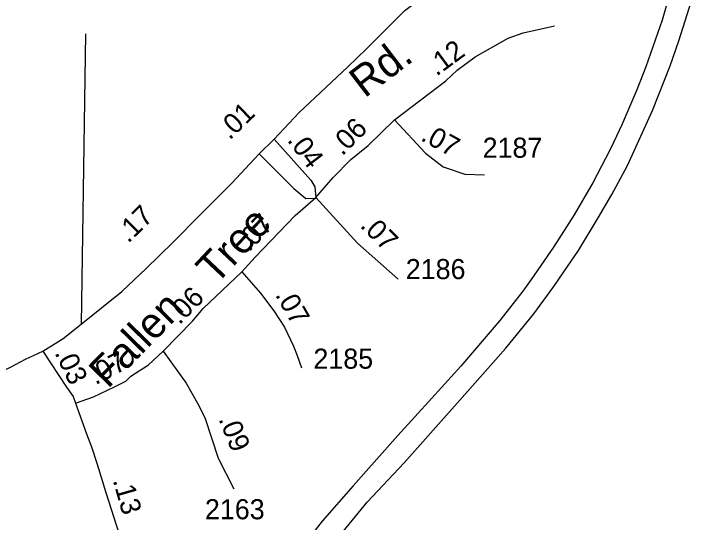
# Model space of a CAD drawing. Extents: x 2290055 to 2389491, y 66597 to 237875.
# Drawn here: x 2341700 to 2343816, y 197932 to 199514 of the extents above; entities that cross this region are included whole.
import ezdxf

# ---------------------------------------------------------------- set-up
doc = ezdxf.new("R2010")
doc.units = 0
for name, color, linetype in [('Exist Road Non-System Type 51', 7, 'Continuous'), ('Exist Road Primary Interstate Divided Center Attributed', 7, 'Continuous'), ('Exist Road Secondary Mileage Hundredths English Label', 7, 'Continuous'), ('Exist Road Secondary Type 51 Attributed', 7, 'Continuous'), ('Exist Road Secondary Type 51 Divided Attributed', 7, 'Continuous'), ('Exist Road Secondary Type 51 Label', 7, 'Continuous'), ('Exist Road Secondary Type 51 Number Label', 7, 'Continuous')]:
    doc.layers.add(name, color=color, linetype=linetype)

msp = doc.modelspace()

# ---------------------------------------------------------------- linework, layer by layer
at = {"layer": 'Exist Road Non-System Type 51'}
msp.add_line((2341923.3, 199451.6), (2341909.4, 198548.4), dxfattribs=at)
at = {"layer": 'Exist Road Primary Interstate Divided Center Attributed'}
for points in [[(2343744, 199582.3), (2343718.3, 199494), (2343667.8, 199348.1), (2343639.8, 199276.8), (2343592.5, 199168.2), (2343559.5, 199098.2), (2343542.3, 199063.9), (2343504, 198990.1), (2343444.4, 198888), (2343380.5, 198787.6), (2343310.9, 198687.3), (2343284.8, 198651.3), (2343213.5, 198560), (2343092.2, 198418), (2343001.8, 198318.2), (2342895.4, 198201.8), (2342756.8, 198045.7), (2342660.5, 197935.2), (2342584.6, 197838.2)], [(2342725.3, 197903.3), (2342799.8, 197994.3), (2342915.8, 198116.6), (2343080.4, 198302.2), (2343232, 198473.2), (2343318.7, 198580.6), (2343381.3, 198665), (2343410.7, 198708.4), (2343458.4, 198777.2), (2343519.6, 198878.5), (2343561.4, 198951.5), (2343610.6, 199041.7), (2343688.5, 199213), (2343743.5, 199351.2), (2343770.9, 199429.8), (2343815.8, 199574.9)]]:
    msp.add_lwpolyline(points, dxfattribs=at)
at = {"layer": 'Exist Road Secondary Type 51 Attributed'}
for points in [[(2342511.1, 199123.2), (2342588.5, 199206.9), (2342739.2, 199347.3), (2342799.1, 199405.9), (2342917.5, 199524.1), (2343083.7, 199649.5), (2343313.5, 199816.8)], [(2342885.4, 199184), (2343045.3, 199304.8), (2343080.7, 199338.5), (2343136.2, 199379.3), (2343239, 199437.4), (2343285.7, 199454.5), (2343383.6, 199476.2)], [(2342640, 198942.3), (2342694.4, 199004), (2342749.7, 199060.5), (2342803.2, 199104.4), (2342885.4, 199184)], [(2342885.4, 199184), (2342981.7, 199079.6), (2343037.1, 199037.2), (2343104, 199014.3), (2343166, 199012.7)], [(2342464.2, 199077.8), (2342511.1, 199123.2)], [(2341790.5, 198463.8), (2341853.5, 198503.7), (2341909.4, 198548.4), (2342036.9, 198650), (2342112.1, 198721), (2342194.9, 198802.3), (2342281.5, 198889.8), (2342377.7, 198985.6), (2342464.2, 199077.8)], [(2342410.2, 198711.2), (2342451.2, 198756.6), (2342575.8, 198886.4), (2342640, 198942.3)], [(2342640, 198942.3), (2342769.7, 198800.6), (2342896.9, 198688)], [(2342165.4, 198463.8), (2342256.3, 198558), (2342289.3, 198596.8), (2342410.2, 198711.2)], [(2342410.2, 198711.2), (2342467.7, 198644.2), (2342509.2, 198589.9), (2342542.7, 198538.8), (2342571.4, 198479.8), (2342582.5, 198451), (2342595.3, 198412.7)], [(2340935.4, 198191.6), (2341016.9, 198216), (2341078.3, 198234), (2341261.7, 198280.3), (2341371.8, 198310.6), (2341464.3, 198340.9), (2341561.6, 198371.2), (2341631.8, 198387.2), (2341690, 198414.3), (2341736.3, 198439.9), (2341790.5, 198463.8)], [(2341790.5, 198463.8), (2341863.9, 198352.1), (2341884.6, 198323.4), (2341892.6, 198302.6)], [(2341892.6, 198302.6), (2341948.4, 198321.8), (2342013.8, 198353.7), (2342048.9, 198371.2), (2342064.8, 198386.2), (2342119.1, 198422.3), (2342165.4, 198463.8)], [(2342165.4, 198463.8), (2342237.2, 198364.9), (2342272.3, 198302.6), (2342294.6, 198257.9), (2342336.1, 198131.8), (2342385.5, 198036.1)], [(2341892.6, 198302.6), (2341926.1, 198206.9), (2341942.1, 198167), (2341959.6, 198112.7), (2341986.7, 198024.9), (2342020.2, 197921.2), (2342056.9, 197811.1), (2342100, 197713.7), (2342147.8, 197653.1)]]:
    msp.add_lwpolyline(points, dxfattribs=at)
at = {"layer": 'Exist Road Secondary Type 51 Divided Attributed'}
for points in [[(2342511.1, 199123.2), (2342624.9, 198995.7), (2342637.5, 198975.1), (2342640, 198942.3)], [(2342464.2, 199077.8), (2342572, 198970), (2342609.8, 198939.3), (2342640, 198940.3)]]:
    msp.add_lwpolyline(points, dxfattribs=at)

# ---------------------------------------------------------------- texts
at = {"layer": 'Exist Road Secondary Mileage Hundredths English Label'}
for s, rotation, p in [('.12', 36.3154, (2343016.1, 199317.7)), ('.01', 44.0608, (2342371.9, 199118.9)), ('.06', 45.0155, (2342722.6, 199069.9)), ('.07', 331.385, (2342963.7, 199121.5)), ('.04', 307.0155, (2342549.4, 199119.9)), ('.17', 44.4789, (2342056.4, 198797.7)), ('.07', 46.4596, (2342432.3, 198770.7)), ('.07', 315.1508, (2342775.6, 198852.5)), ('.06', 45.6183, (2342215.8, 198544.2)), ('.07', 299.7316, (2342512.6, 198639.6)), ('.07', 27.6586, (2341954.4, 198358.1)), ('.03', 295.4909, (2341826.2, 198459.2)), ('.09', 292.2381, (2342336.7, 198253.4)), ('.13', 285.9205, (2342008, 198062.7))]:
    msp.add_text(s, height=62.5, rotation=rotation, dxfattribs=at).set_placement(p)
at = {"layer": 'Exist Road Secondary Type 51 Label'}
for s, rotation, p in [('Rd.', 37.491, (2342792.1, 199249.7)), ('Tree', 46.7165, (2342329, 198667.7)), ('Fallen', 45.6058, (2341993, 198345.4))]:
    msp.add_text(s, height=95, rotation=rotation, dxfattribs=at).set_placement(p)
at = {"layer": 'Exist Road Secondary Type 51 Number Label'}
for s, p in [('2187', (2343159.7, 199065.8)), ('2186', (2342920.4, 198688.4)), ('2185', (2342632.9, 198409.8)), ('2163', (2342295.2, 197941.5))]:
    msp.add_text(s, height=62.5, dxfattribs=at).set_placement(p)

doc.saveas('drawing.dxf')
